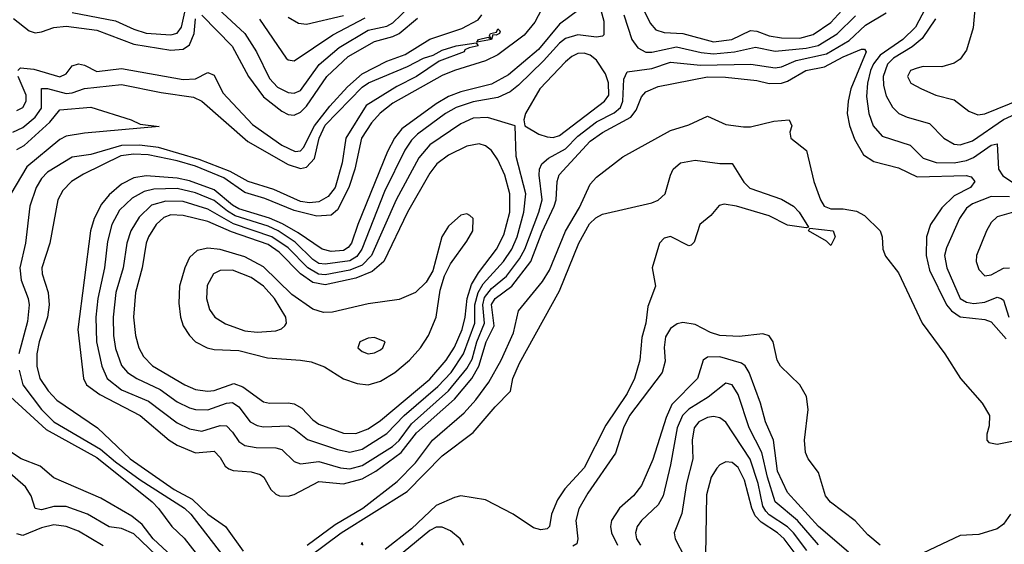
# Model space of a CAD drawing. Header units: inches. Extents: x 884549 to 1028252, y 526810 to 653624.
# Tile 744 of 1056: x 1002319 to 1005513, y 587332 to 589035. Entities that reach past the tile are written whole.
import ezdxf

# ---------------------------------------------------------------- set-up
doc = ezdxf.new("R2010")
doc.units = ezdxf.units.IN
doc.header["$MEASUREMENT"] = 0
doc.layers.add('B0508', color=7, linetype='Continuous')

msp = doc.modelspace()

# ---------------------------------------------------------------- linework, layer by layer
at = {"layer": 'B0508', "color": 5}
for points, elevation in [([(1005514.2, 589170), (1005456.1, 589130), (1005424.6, 589090), (1005417.4, 589070), (1005411.6, 589008.4), (1005390, 588936.2), (1005370, 588906.9), (1005350, 588893.3), (1005310, 588881.3), (1005250, 588882.4), (1005230, 588877.7), (1005208.9, 588870), (1005198.7, 588850), (1005210, 588829), (1005244, 588810), (1005290.8, 588790), (1005350, 588774.3), (1005397.4, 588737.4), (1005426.5, 588726.5), (1005450, 588729), (1005570, 588777.5)], 1980), ([(1004186.6, 589130), (1004214.2, 589030), (1004214, 588986), (1004210, 588981.3), (1004190, 588977.6), (1004130, 588986), (1004090, 588973.5), (1004070, 588958.7), (1004018.6, 588901.4), (1003937.5, 588822.5), (1003910, 588800.6), (1003870, 588782.6), (1003790, 588768.5), (1003734.7, 588750), (1003699.9, 588730), (1003610, 588663.2), (1003590, 588643.5), (1003568.4, 588611.6), (1003502.6, 588477.4), (1003429.2, 588290), (1003413.3, 588266.7), (1003390, 588252.6), (1003310, 588241.2), (1003290, 588244.1), (1003270, 588256.5), (1003213.3, 588313.3), (1003157.7, 588350), (1003125.1, 588365.1), (1003018.6, 588398.6), (1002993.2, 588413.2), (1002950, 588448.2), (1002890, 588473.4), (1002830, 588486.8), (1002754.9, 588485.1), (1002722.7, 588477.3), (1002684.1, 588455.9), (1002643.2, 588416.8), (1002617.9, 588370), (1002604.5, 588315.5), (1002594.8, 588230), (1002572.5, 588130), (1002566.1, 588070), (1002568.8, 587990), (1002585.3, 587910), (1002603.4, 587870), (1002650, 587833.6), (1002736.9, 587796.9), (1002830, 587726.5), (1002870, 587707), (1002910, 587700.1), (1002970, 587718.3), (1002990, 587716.8), (1003010, 587696.4), (1003030, 587666.1), (1003050, 587652.7), (1003086.7, 587646.7), (1003150, 587645.5), (1003170, 587640.1), (1003210, 587601.5), (1003230, 587593.6), (1003290, 587601.5), (1003360.2, 587580.2), (1003390, 587577.2), (1003430, 587587.8), (1003528, 587650), (1003550, 587669), (1003590, 587723), (1003709.7, 587830.3), (1003770, 587902.8), (1003786.4, 587933.6), (1003802.4, 587990), (1003827.1, 588050), (1003821, 588110), (1003826.8, 588133.2), (1003850, 588162.9), (1003897.7, 588202.3), (1003940.9, 588259.1), (1003957.5, 588290), (1004003.5, 588410), (1004013.4, 588450), (1004004.3, 588530), (1004005.2, 588550), (1004012.6, 588567.4), (1004034.1, 588585.9), (1004090, 588615.6), (1004130, 588656.6), (1004190, 588703.3), (1004247.7, 588732.3), (1004268.3, 588750), (1004275.9, 588770), (1004278.3, 588841.7), (1004290, 588866), (1004370, 588876), (1004430, 588896.4), (1004527.1, 588887.1), (1004690.8, 588890.8), (1004770, 588878.8), (1004790, 588881.9), (1004837.9, 588902.1), (1004936, 588924), (1005010, 588966.9), (1005062.9, 589017.2), (1005130, 589057.4)], 1940), ([(1004304.2, 589144.1), (1004363.7, 589023.7), (1004382.1, 589002.1), (1004410, 588992.9), (1004470, 588989.6), (1004570, 588962.8), (1004629.5, 588970.5), (1004690, 588999.3), (1004710, 588997.9), (1004750, 588982.7), (1004790, 588975.9), (1004850, 588975.1), (1004893.1, 588986.9), (1004950, 589026.1), (1005009.3, 589090)], 1980), ([(1004032.8, 589110), (1003990, 589026.8), (1003955.7, 588984.4), (1003870, 588920.2), (1003830, 588900.7), (1003729.9, 588870.1), (1003690, 588853.2), (1003530, 588764.1), (1003488.1, 588731.9), (1003460, 588700), (1003428.3, 588650), (1003406, 588550), (1003386.5, 588490), (1003350, 588417.5), (1003330, 588400.4), (1003283.1, 588396.9), (1003210, 588415.4), (1003114.4, 588454.4), (1003050, 588473.5), (1002981.6, 588521.6), (1002890, 588559), (1002830, 588576.5), (1002735.7, 588595.7), (1002690, 588598.9), (1002647, 588593), (1002526, 588534), (1002487.5, 588510), (1002459, 588481), (1002443.1, 588450), (1002417.1, 588310), (1002391.2, 588230), (1002392.6, 588210), (1002411.7, 588150), (1002414.7, 588110), (1002410.1, 588070), (1002383.1, 587990), (1002374.7, 587950), (1002374.9, 587910), (1002384.8, 587870), (1002411.7, 587830), (1002440.1, 587800.1), (1002571.7, 587710), (1002677.8, 587610), (1002820.1, 587510), (1002878.8, 587478.8), (1002930.1, 587430), (1002987.1, 587390), (1003044.7, 587310)], 1880), ([(1002490, 589057.8), (1002630, 589031.2), (1002690, 589003.8), (1002730, 588991.2), (1002810, 588985.4), (1002830, 588991), (1002844.6, 589010), (1002866.4, 589113.6)], 1940), ([(1004133, 589067), (1004070, 589020.6), (1004001.9, 588938.1), (1003904.7, 588855.3), (1003850, 588825.8), (1003750, 588800.7), (1003710, 588785), (1003670, 588761.7), (1003559.2, 588680.9), (1003535.3, 588650), (1003512.7, 588607.3), (1003415.8, 588370), (1003395.6, 588310), (1003384.8, 588295.2), (1003370, 588285.7), (1003330, 588283), (1003299.9, 588290), (1003222.9, 588342.9), (1003171.9, 588371.9), (1003130, 588391), (1003030, 588421.3), (1003010, 588432.6), (1002950, 588482.5), (1002870, 588511.4), (1002830, 588520.4), (1002730, 588527.6), (1002690, 588521.5), (1002650, 588501.1), (1002610, 588466.8), (1002584.3, 588435.7), (1002561, 588390), (1002548.6, 588350), (1002508.1, 588030), (1002526, 587870), (1002535.8, 587850), (1002579.1, 587819.1), (1002709.6, 587750), (1002804.5, 587670), (1002830, 587654.4), (1002890, 587629.7), (1002950, 587634.4), (1002970, 587614), (1002985.9, 587585.9), (1002997.2, 587577.2), (1003011.7, 587571.7), (1003070, 587567.4), (1003098.9, 587558.9), (1003111.5, 587550), (1003133.7, 587510), (1003150, 587494.8), (1003162, 587490), (1003190, 587488.4), (1003210, 587493.6), (1003290, 587536.6), (1003370, 587528.4), (1003430, 587545.3), (1003473.9, 587570), (1003556.6, 587630), (1003606.3, 587693.7), (1003730, 587803.5), (1003786.1, 587870), (1003808.5, 587910), (1003831.8, 587990), (1003858.2, 588041.8), (1003850, 588110.9), (1003861, 588130), (1003915.7, 588170), (1003977, 588250), (1004013.8, 588346.2), (1004052.8, 588430), (1004059, 588450), (1004062.3, 588510), (1004068.5, 588531.5), (1004170, 588641), (1004210, 588668.4), (1004301.8, 588718.2), (1004319.2, 588740.8), (1004335.8, 588784.2), (1004350, 588800.6), (1004390, 588817.9), (1004550, 588849.4), (1004608.6, 588848.6), (1004710, 588837.3), (1004750, 588828.1), (1004790, 588829.2), (1004810, 588835.2), (1004869.3, 588870), (1004930, 588882), (1004990, 588913.9), (1005050, 588938.9), (1005058.8, 588938.8), (1005064.2, 588930), (1005014.7, 588810), (1005005.9, 588770), (1005003.4, 588730), (1005010.9, 588690.9), (1005027.2, 588647.2), (1005056.1, 588596.1), (1005090, 588574.3), (1005170, 588554.2), (1005230, 588524.4), (1005389.3, 588529.3), (1005404.7, 588524.7), (1005417.3, 588510), (1005402.6, 588490), (1005350, 588463.6), (1005310, 588424.5), (1005273.8, 588370), (1005260.5, 588330), (1005259.5, 588270), (1005270, 588222.3), (1005325.7, 588110), (1005341, 588090), (1005370, 588071), (1005450, 588061.4), (1005470, 588054.2), (1005518.9, 587998.9)], 1920), ([(1002963.3, 589070), (1003049.8, 588989.8), (1003087.1, 588930), (1003130, 588844.3), (1003155.9, 588815.9), (1003190, 588798.3), (1003210, 588796.7), (1003230, 588805.3), (1003291, 588889), (1003355.4, 588944.6), (1003450, 589000.2), (1003510, 589014), (1003530, 589024.6), (1003583.9, 589076.1)], 1940), ([(1005255.9, 589070), (1005224.3, 589010), (1005183.5, 588970), (1005110, 588919.7), (1005088.4, 588891.6), (1005079.1, 588870), (1005068.6, 588828.6), (1005065.9, 588785.9), (1005073.5, 588730), (1005087.1, 588690), (1005117, 588657), (1005207.1, 588627.1), (1005250, 588585.4), (1005291.8, 588571.8), (1005350, 588570.5), (1005390, 588577.8), (1005412.7, 588587.3), (1005470, 588628.1), (1005490, 588632.4), (1005493.8, 588550), (1005507.9, 588527.9), (1005565.3, 588490)], 1940), ([(1002298.9, 589038.9), (1002350, 588998.2), (1002370, 588992.5), (1002390, 588994.8), (1002430, 589008.9), (1002470, 589013.4), (1002570, 589001), (1002690, 588955.7), (1002810, 588936), (1002850, 588938.7), (1002870, 588952.6), (1002885.2, 588990), (1002890, 589038)], 1920), ([(1002313.1, 588870), (1002321.9, 588878.1), (1002365.5, 588874.5), (1002450, 588849.4), (1002470, 588859), (1002490, 588885.1), (1002510, 588891.6), (1002530, 588886.8), (1002570, 588866.3), (1002650, 588876.6), (1002850, 588840.6), (1002890, 588842.6), (1002930, 588863.4), (1002950, 588854.4), (1002977.7, 588797.7), (1003074.3, 588694.3), (1003170, 588627.2), (1003212.7, 588607.3), (1003230, 588609.2), (1003240.1, 588619.9), (1003275.9, 588690), (1003325.6, 588754.4), (1003382.7, 588817.3), (1003430, 588858.6), (1003510, 588899.9), (1003570, 588921.8), (1003650, 588971.6), (1003753.8, 589006.2), (1003806.1, 589033.9), (1003818.1, 589050)], 1880), ([(1002910, 589049.2), (1003008.6, 588948.6), (1003061.1, 588850), (1003110, 588784.2), (1003170, 588737.4), (1003190, 588726.6), (1003210, 588724.7), (1003230, 588735.1), (1003250, 588753.6), (1003315.5, 588850), (1003384.7, 588915.3), (1003470, 588963.8), (1003530, 588980.1), (1003549.9, 588990), (1003610, 589039.4)], 1920), ([(1003096.9, 589036.9), (1003184, 588910), (1003190, 588904), (1003210, 588901.2), (1003334.5, 588985.5), (1003439.6, 589040.4)], 1960), ([(1003190, 589043.1), (1003223.5, 589023.5), (1003250, 589019.9), (1003370, 589048.2)], 1980), ([(1004278.5, 589050), (1004305, 588970), (1004323.6, 588943.6), (1004349.8, 588929.8), (1004370, 588929.3), (1004450, 588947), (1004530, 588928.3), (1004570, 588924.1), (1004637.7, 588930), (1004705.8, 588945.8), (1004770, 588932.8), (1004870, 588942.4), (1004909.1, 588950.9), (1004970.8, 588989.2), (1005030, 589047.7)], 1960), ([(1005290, 589037.3), (1005246.5, 588973.5), (1005213.9, 588946.1), (1005153.3, 588910), (1005133.5, 588890), (1005119.4, 588850), (1005121, 588821), (1005130, 588787.5), (1005150, 588750.9), (1005170.4, 588730.4), (1005198.1, 588718.1), (1005270, 588697.4), (1005316, 588650), (1005350.5, 588630.5), (1005370, 588629), (1005410, 588641.4), (1005510, 588711.1), (1005550, 588729.6)], 1960), ([(1002296.9, 588670), (1002330, 588685.2), (1002370, 588718.3), (1002390, 588748.1), (1002390, 588811), (1002410, 588811.8), (1002470, 588795.6), (1002490, 588797.6), (1002530, 588811.8), (1002650, 588824.4), (1002778.5, 588798.5), (1002883.3, 588783.3), (1002910, 588770.1), (1003059.8, 588639.8), (1003190, 588565.2), (1003230, 588552.3), (1003250, 588555.7), (1003276, 588584), (1003290.4, 588650), (1003310, 588692.8), (1003430, 588815.9), (1003450.5, 588830), (1003577.2, 588882.8), (1003628.5, 588910), (1003660.8, 588919.2), (1003690, 588935.6), (1003734.5, 588950), (1003799.6, 588959.6), (1003806, 588950), (1003776.7, 588943.3), (1003763.5, 588936.5), (1003760.8, 588930), (1003680.2, 588899.8), (1003606.4, 588850), (1003542.1, 588817.9), (1003443.4, 588756.6), (1003376.6, 588650), (1003364.9, 588570), (1003342.1, 588490), (1003319.4, 588460.6), (1003290, 588443.9), (1003259.3, 588440.7), (1003230, 588444.5), (1003143.6, 588483.6), (1003060.8, 588510), (1003002, 588542), (1002901.4, 588581.4), (1002770, 588620.2), (1002707.5, 588627.5), (1002650, 588626.5), (1002550, 588597.4), (1002490, 588588.6), (1002410, 588539.7), (1002390, 588519.1), (1002372.5, 588490), (1002352.5, 588430), (1002338.2, 588310), (1002320.4, 588230), (1002324.6, 588190), (1002347.1, 588130), (1002349.8, 588110), (1002344.6, 588055.4), (1002316.2, 587950)], 1860), ([(1002310, 588739.7), (1002329.1, 588750), (1002340.9, 588770), (1002339.9, 588790), (1002314.2, 588850)], 1880), ([(1002310, 588613.9), (1002333.6, 588626.4), (1002417.5, 588702.5), (1002450, 588742.6), (1002550, 588751.3), (1002680.5, 588710), (1002710, 588696.1), (1002771.6, 588688.4), (1002530, 588666.3), (1002470, 588656.4), (1002450, 588646), (1002343, 588557), (1002290.8, 588470)], 1840), ([(1003252.1, 587330), (1003342.9, 587397.1), (1003431.8, 587450), (1003543.9, 587536), (1003603, 587597), (1003657.9, 587670), (1003760.6, 587759.4), (1003799.2, 587800.8), (1003841.3, 587858.7), (1003880.6, 587930), (1003920.9, 588019.1), (1003937.5, 588090), (1004014.8, 588185.2), (1004037.9, 588222.1), (1004090, 588348.6), (1004134.8, 588425.2), (1004170, 588501.5), (1004190, 588523.6), (1004275, 588590), (1004430, 588675.4), (1004490, 588693.1), (1004550, 588721.7), (1004610, 588695.1), (1004667.3, 588687.3), (1004690, 588687.1), (1004765.2, 588705.2), (1004814.9, 588710), (1004824.1, 588690), (1004817.6, 588670), (1004820.2, 588650), (1004870.8, 588610), (1004895.1, 588510), (1004916.7, 588450), (1004928.4, 588430), (1004950, 588420.9), (1004990, 588421.5), (1005033.7, 588413.7), (1005059.3, 588399.3), (1005110.2, 588350), (1005116.2, 588330), (1005118.5, 588290), (1005127.8, 588267.8), (1005170, 588213), (1005246.4, 588050), (1005319.7, 587950), (1005370.2, 587870.2), (1005441, 587790), (1005464.7, 587750), (1005463.6, 587716.4), (1005456, 587690), (1005456, 587670), (1005462.5, 587662.5), (1005490, 587657.1), (1005549.1, 587669.1)], 1880), ([(1003210, 587255.9), (1003362.2, 587370), (1003576.2, 587503.9), (1003690, 587619.1), (1003790, 587695.1), (1003861, 587779), (1003910.7, 587829.3), (1003918.8, 587870), (1003940.1, 587919.9), (1004070, 588155.4), (1004133, 588310), (1004167.3, 588372.7), (1004188, 588392), (1004210, 588403.3), (1004370, 588440.1), (1004390.6, 588449.4), (1004412.9, 588470), (1004429.6, 588530.4), (1004439.2, 588550), (1004462.2, 588570), (1004510, 588579.4), (1004590, 588568.1), (1004630, 588568.5), (1004667.6, 588507.6), (1004687.7, 588487.7), (1004790, 588452.2), (1004829, 588430), (1004847.3, 588410), (1004878, 588362), (1004870, 588359), (1004810, 588367.8), (1004750, 588397.8), (1004644, 588430), (1004603.9, 588436.1), (1004588.1, 588431.9), (1004560.7, 588399.3), (1004524.7, 588370), (1004507.3, 588312.7), (1004496.7, 588303.3), (1004490, 588300.9), (1004430, 588331.5), (1004410, 588326), (1004394, 588310), (1004371, 588230), (1004381, 588170), (1004356.4, 588103.6), (1004350.2, 588050), (1004336.9, 588003.1), (1004330.2, 587930), (1004313.1, 587870), (1004290, 587822.2), (1004220.7, 587719.3), (1004150, 587580.7), (1004087.2, 587512.8), (1004063.2, 587476.8), (1004044.2, 587430), (1004038, 587390), (1004030, 587382.6), (1004010, 587379.2), (1003985.9, 587385.9), (1003919.7, 587430), (1003830, 587476.8), (1003750, 587489.8), (1003730, 587484.9), (1003670, 587458.1), (1003590, 587383.2), (1003504.5, 587315.5)], 1860), ([(1005530, 588460.4), (1005470, 588460.5), (1005410, 588436.9), (1005390, 588422.7), (1005367.2, 588390), (1005325.6, 588294.4), (1005319.2, 588270), (1005326.6, 588230), (1005369.7, 588130), (1005390, 588117.9), (1005413.4, 588113.4), (1005450, 588117.8), (1005490, 588134.4), (1005502.8, 588130), (1005510, 588124.7), (1005526.9, 588070)], 1940), ([(1005550, 588412.8), (1005490, 588395.5), (1005470, 588377), (1005454.4, 588350), (1005422.9, 588270), (1005421.9, 588250), (1005430, 588224), (1005450, 588203.5), (1005470, 588206.4), (1005510, 588228.4), (1005530, 588229.2)], 1960), ([(1005110, 587329.9), (1005070, 587363.1), (1005028.9, 587408.9), (1004949.2, 587469.2), (1004932.8, 587490), (1004910, 587565.6), (1004876.7, 587610), (1004867.9, 587630), (1004864.5, 587670), (1004876.5, 587770), (1004871.6, 587811.6), (1004849.5, 587850), (1004786.5, 587910), (1004776.4, 587930), (1004763.2, 587990), (1004750, 588008.9), (1004730, 588015.8), (1004652.9, 588007.1), (1004590.2, 588009.8), (1004560, 588020), (1004510, 588046.2), (1004470, 588051.7), (1004452, 588048), (1004430, 588032.4), (1004414.2, 588005.8), (1004409.3, 587970.7), (1004413.1, 587926.9), (1004403, 587890), (1004297.6, 587750), (1004278.1, 587710), (1004251.3, 587628.7), (1004161.5, 587498.5), (1004132.7, 587447.3), (1004122.7, 587410), (1004129.4, 587350), (1004125.8, 587334.2), (1004113.6, 587326.4)], 1880), ([(1005007.5, 587307.5), (1004910, 587390.8), (1004810, 587501.1), (1004777, 587570), (1004764.5, 587670), (1004737.8, 587730), (1004722.5, 587790), (1004685.3, 587890), (1004672, 587912), (1004659.8, 587919.8), (1004590, 587940.4), (1004550, 587939.6), (1004535.5, 587930), (1004518, 587870), (1004434.2, 587785.8), (1004415.5, 587744.4), (1004372.6, 587607.4), (1004336.4, 587523.6), (1004310.1, 587490), (1004264.8, 587450), (1004239.2, 587410), (1004235.2, 587390), (1004238.3, 587370), (1004258, 587330)], 1920), ([(1002317.6, 587897.7), (1002329.6, 587850), (1002390, 587770.1), (1002429.8, 587730), (1002581.2, 587641.2), (1002630, 587599.6), (1002710, 587541.4), (1002853.9, 587450), (1002874.3, 587430), (1002977.3, 587297.3)], 1860), ([(1002224.2, 587870), (1002405, 587705), (1002570, 587614.2), (1002748.9, 587470), (1002770, 587448.5), (1002813.2, 587390), (1002852.7, 587352.7), (1002957.9, 587217.9)], 1840), ([(1004910, 587331.1), (1004841.8, 587410), (1004770, 587469.9), (1004744.2, 587550), (1004726.6, 587630), (1004684.8, 587710), (1004650, 587818.4), (1004630, 587849.8), (1004610, 587855.4), (1004552, 587810), (1004490, 587771.4), (1004468.5, 587750), (1004452, 587710), (1004430.1, 587590), (1004406.2, 587490), (1004390, 587460.5), (1004335.5, 587410), (1004322.4, 587390), (1004316.9, 587370), (1004319.4, 587350), (1004332.5, 587330)], 1940), ([(1004871.9, 587311.9), (1004829.5, 587370), (1004809.6, 587389.6), (1004750, 587428), (1004739.7, 587439.7), (1004730, 587456.5), (1004714.4, 587530), (1004688.7, 587608.7), (1004610, 587729.1), (1004590, 587743.4), (1004570, 587747.3), (1004550, 587744.3), (1004522.2, 587730), (1004506.6, 587710), (1004500.7, 587670), (1004502.2, 587610), (1004482.5, 587530), (1004467, 587433), (1004442.4, 587370), (1004444.8, 587350), (1004476.7, 587290)], 1960), ([(1002844.5, 587264.5), (1002752.4, 587350), (1002716.3, 587396.3), (1002683.4, 587423.4), (1002582.3, 587482.3), (1002430, 587548.5), (1002386.1, 587586.1), (1002323.8, 587610), (1002242.6, 587662.6)], 1840), ([(1002811.3, 587250), (1002690, 587366.4), (1002650, 587383.6), (1002609.2, 587389.2), (1002539.8, 587430), (1002470, 587455.4), (1002430, 587455.4), (1002390, 587444.5), (1002370, 587448.6), (1002356.5, 587490), (1002338.6, 587518.6), (1002220.9, 587620.9)], 1860), ([(1004870, 587254.9), (1004798.2, 587350), (1004776.6, 587370), (1004724.4, 587404.4), (1004705, 587425), (1004693.6, 587450), (1004670, 587540.2), (1004650, 587581.2), (1004630, 587597.5), (1004610, 587599.9), (1004590, 587590.5), (1004580.1, 587579.9), (1004562, 587550), (1004547.1, 587492.9), (1004542.3, 587230)], 1980), ([(1005533, 587430), (1005510, 587397.6), (1005490, 587382.4), (1005430, 587364.7), (1005370, 587361.6), (1005210, 587285.8)], 1880), ([(1002590, 587327.9), (1002510, 587374.8), (1002470, 587390.8), (1002430, 587395.2), (1002390, 587385.5), (1002330, 587360.9), (1002310, 587366.4)], 1880), ([(1003759.9, 587330), (1003747.7, 587350), (1003716.3, 587376.3), (1003690, 587388), (1003670, 587387.7), (1003650, 587377.3), (1003519.4, 587270)], 1880), ([(1003428.2, 587331.8), (1003430, 587338), (1003431.3, 587330)], 1840)]:
    msp.add_lwpolyline(points, dxfattribs=dict(at, elevation=elevation))
for points, elevation in [([(1003864.4, 588984.4), (1003854.4, 588985.6), (1003850, 588969.9), (1003802, 588962), (1003807.3, 588970), (1003838.5, 588978.5), (1003848.7, 588971.3), (1003842.9, 588982.9), (1003846.6, 588990), (1003865.3, 588994.7), (1003870, 589004.9), (1003877.4, 588997.4), (1003875.5, 588990)], 1860), ([(1004150, 588925.9), (1004130, 588924.9), (1004110, 588915), (1004090, 588897.5), (1004006.6, 588810), (1003960.2, 588730), (1003954, 588710), (1003958, 588690), (1004003.6, 588663.6), (1004030, 588654.4), (1004050, 588652.6), (1004070, 588658.8), (1004216.3, 588770), (1004229.6, 588790), (1004228.9, 588830), (1004219.1, 588859.1), (1004190, 588903.9), (1004170, 588919.3)], 1960), ([(1003837, 588716.9), (1003790, 588714.9), (1003750, 588697.2), (1003650, 588628.4), (1003613.9, 588586.1), (1003540.2, 588450), (1003459.9, 588270), (1003430, 588238.2), (1003390, 588221.9), (1003310, 588207), (1003288.8, 588208.8), (1003253.4, 588230), (1003190, 588294.6), (1003137.5, 588330), (1003012.6, 588372.6), (1002930, 588420.2), (1002850, 588444.6), (1002793.9, 588446.1), (1002747.4, 588432.6), (1002706.4, 588393.6), (1002679.9, 588350), (1002666.6, 588310), (1002654.7, 588230), (1002631.6, 588150), (1002622.8, 588070), (1002624, 588010), (1002630, 587967.7), (1002650, 587912.6), (1002669.1, 587890), (1002698.9, 587870), (1002774.5, 587834.5), (1002830, 587794.8), (1002870, 587775.1), (1002890, 587769.4), (1002930, 587769.1), (1002990, 587790.1), (1003010, 587792.2), (1003030, 587778.6), (1003067.1, 587730), (1003090, 587717.8), (1003110, 587713.7), (1003190, 587717), (1003210, 587707.7), (1003252.8, 587672.8), (1003350, 587639.8), (1003390, 587631.2), (1003430, 587641.2), (1003510, 587691.8), (1003566.1, 587750), (1003675.4, 587844.6), (1003718.8, 587890), (1003758.9, 587950), (1003795.3, 588050), (1003795.7, 588110), (1003805.8, 588150), (1003822.7, 588177.3), (1003888.4, 588250), (1003915.2, 588290), (1003933, 588330), (1003954.8, 588410), (1003960.5, 588470), (1003929.2, 588590.8), (1003926.6, 588690)], 1960), ([(1003810, 588631.4), (1003770, 588624.3), (1003710, 588595.6), (1003672.5, 588567.5), (1003650, 588536.9), (1003577, 588410), (1003500.2, 588250), (1003462.6, 588217.4), (1003410, 588196.4), (1003310, 588174.1), (1003270, 588182.4), (1003230.4, 588210.4), (1003160.6, 588280.6), (1003124.8, 588304.8), (1003006, 588346), (1002930, 588379.6), (1002850, 588399), (1002810, 588401), (1002787.4, 588392.6), (1002762.2, 588370), (1002737.3, 588330), (1002729.4, 588310), (1002716.5, 588230), (1002694.6, 588150), (1002688.7, 588070), (1002694.8, 588010), (1002705.6, 587970), (1002721.4, 587941.4), (1002750, 587911.5), (1002855.3, 587850), (1002890, 587834.3), (1002928.9, 587828.9), (1002950, 587832), (1003013.8, 587853.8), (1003043, 587843), (1003110, 587794.4), (1003130, 587790.1), (1003190, 587791.7), (1003210, 587788), (1003234.5, 587774.5), (1003270, 587736), (1003290, 587722.3), (1003370, 587693.3), (1003410, 587691.6), (1003450, 587707.6), (1003490, 587733.8), (1003650, 587868.8), (1003703, 587930), (1003730, 587972.2), (1003754.1, 588030), (1003764, 588070), (1003770.1, 588130), (1003784.3, 588175.7), (1003807, 588213), (1003865.4, 588290), (1003890, 588336.1), (1003908.7, 588410), (1003909.2, 588470), (1003892.3, 588530), (1003870, 588580.2), (1003850, 588609.9), (1003830, 588625.4)], 1980), ([(1003770, 588404.8), (1003750, 588400.7), (1003710, 588364.4), (1003688.4, 588330), (1003659.7, 588220.3), (1003637.4, 588182.6), (1003603.2, 588150), (1003550, 588126.5), (1003450, 588112.5), (1003334.2, 588085.8), (1003304.9, 588084.9), (1003270, 588095.5), (1003202.5, 588142.5), (1003110, 588233.1), (1003050, 588265.6), (1002970, 588289.1), (1002930, 588293.6), (1002894.7, 588285.3), (1002870, 588263.4), (1002854.8, 588230), (1002838.2, 588170), (1002835.1, 588115.1), (1002841, 588070), (1002850, 588041.3), (1002869.6, 588010), (1002890.1, 587990), (1002927.3, 587970), (1002950, 587964.4), (1003030, 587961), (1003122.9, 587937.1), (1003230, 587930.5), (1003264.2, 587924.2), (1003307.9, 587907.9), (1003370, 587869.1), (1003414.3, 587854.3), (1003450, 587850.1), (1003490, 587862.3), (1003535.6, 587890), (1003583.5, 587930), (1003618.9, 587970), (1003644.8, 588010), (1003669.9, 588070), (1003683.1, 588156.9), (1003696.6, 588203.4), (1003717.1, 588242.9), (1003770, 588315.8), (1003789.2, 588350), (1003790, 588389.3), (1003779.2, 588399.2)], 2020), ([(1004950, 588302), (1004935.9, 588315.9), (1004877.2, 588350), (1004881.5, 588358.5), (1004957.1, 588350), (1004964, 588330)], 1860), ([(1003010, 588221.6), (1002970, 588220.6), (1002947.9, 588210), (1002927.7, 588172.3), (1002924.8, 588130), (1002934.6, 588094.6), (1002951.9, 588070), (1002987.4, 588047.4), (1003050, 588025.5), (1003090, 588020.3), (1003150, 588025), (1003168.6, 588031.4), (1003178.8, 588041.2), (1003184.8, 588050), (1003182.9, 588070), (1003146, 588130), (1003110, 588170.3), (1003070, 588198.7)], 2040), ([(1003470, 588004), (1003450, 588001.7), (1003422.4, 587990), (1003416.4, 587970), (1003430, 587957.6), (1003450, 587950.3), (1003470, 587953.4), (1003490, 587964), (1003497.4, 587970), (1003504.5, 587990)], 2040)]:
    msp.add_lwpolyline(points, close=True, dxfattribs=dict(at, elevation=elevation))

doc.saveas('drawing.dxf')
